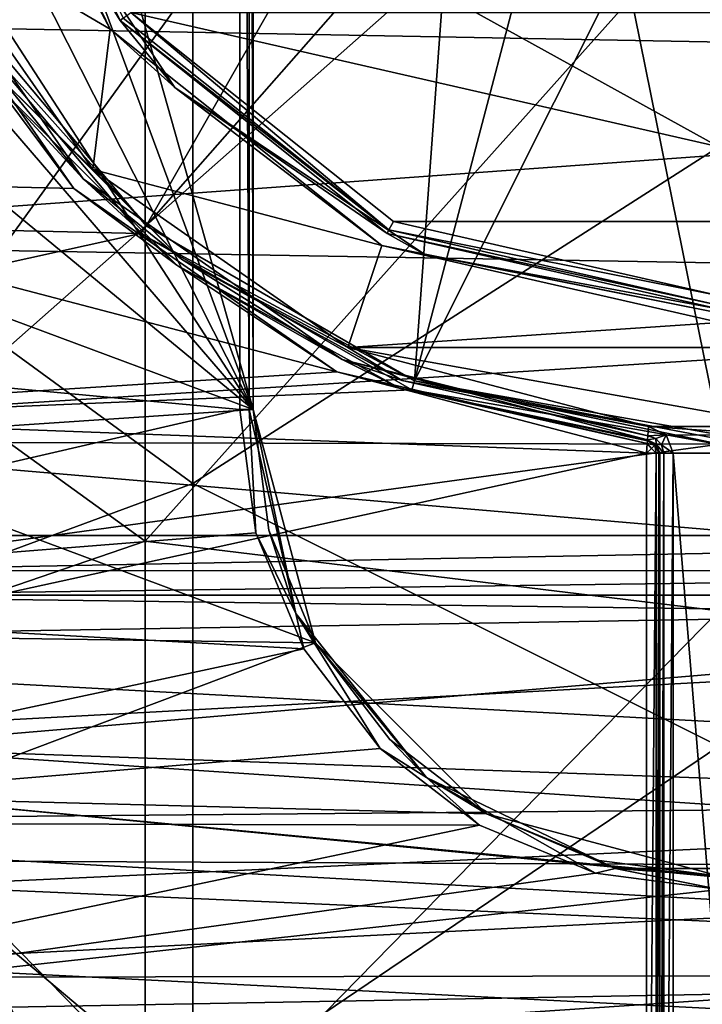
# Model space of a CAD drawing. Extents: x -252 to 252, y -10 to 1339.
# Tile 544 of 656: x -115.25 to -110.13, y 1246.54 to 1253.92. Entities that reach past the tile are written whole.
import ezdxf

# ---------------------------------------------------------------- set-up
doc = ezdxf.new("R2010")
doc.units = 0
doc.header["$LTSCALE"] = 52.148148
for name, color, linetype in [('172', 7, 'CONTINUOUS'), ('175', 7, 'CONTINUOUS'), ('1904', 7, 'CONTINUOUS'), ('1918', 7, 'CONTINUOUS'), ('1919', 7, 'CONTINUOUS'), ('2779', 7, 'CONTINUOUS'), ('2780', 7, 'CONTINUOUS'), ('2783', 7, 'CONTINUOUS'), ('2787', 7, 'CONTINUOUS'), ('3860', 7, 'CONTINUOUS'), ('3866', 7, 'CONTINUOUS'), ('3873', 7, 'CONTINUOUS'), ('3899', 7, 'CONTINUOUS'), ('570', 7, 'CONTINUOUS'), ('574', 7, 'CONTINUOUS'), ('589', 7, 'CONTINUOUS'), ('596', 7, 'CONTINUOUS'), ('598', 7, 'CONTINUOUS'), ('599', 7, 'CONTINUOUS'), ('602', 7, 'CONTINUOUS'), ('616', 7, 'CONTINUOUS'), ('641', 7, 'CONTINUOUS'), ('649', 7, 'CONTINUOUS'), ('672', 7, 'CONTINUOUS'), ('673', 7, 'CONTINUOUS'), ('674', 7, 'CONTINUOUS'), ('675', 7, 'CONTINUOUS'), ('676', 7, 'CONTINUOUS'), ('677', 7, 'CONTINUOUS'), ('752', 7, 'CONTINUOUS'), ('754', 7, 'CONTINUOUS')]:
    doc.layers.add(name, color=color, linetype=linetype)

msp = doc.modelspace()

# ---------------------------------------------------------------- linework, layer by layer
at = {"layer": '172', "color": 7, "linetype": 'CONTINUOUS'}
for points in [[(-118.4789, 1253.0261, 16.3142), (-114.3079, 1254.9971, 17.5637), (-118.4789, 1257.5057, 16.5182), (-118.4789, 1253.0261, 16.3142)], [(-114.3079, 1250.0124, 17.0653), (-114.3079, 1254.9971, 17.5637), (-118.4789, 1253.0261, 16.3142), (-114.3079, 1250.0124, 17.0653)], [(-114.3079, 1250.0124, 17.0653), (-110.0084, 1254.8203, 17.9291), (-114.3079, 1254.9971, 17.5637), (-114.3079, 1250.0124, 17.0653)], [(-110.0084, 1249.491, 17.3627), (-110.0084, 1254.8203, 17.9291), (-114.3079, 1250.0124, 17.0653), (-110.0084, 1249.491, 17.3627)], [(-118.4789, 1248.5838, 15.7029), (-114.3079, 1250.0124, 17.0653), (-118.4789, 1253.0261, 16.3142), (-118.4789, 1248.5838, 15.7029)], [(-114.3079, 1245.1021, 16.0732), (-114.3079, 1250.0124, 17.0653), (-118.4789, 1248.5838, 15.7029), (-114.3079, 1245.1021, 16.0732)], [(-114.3079, 1245.1021, 16.0732), (-110.0084, 1249.491, 17.3627), (-114.3079, 1250.0124, 17.0653), (-114.3079, 1245.1021, 16.0732)], [(-110.0084, 1244.2514, 16.2363), (-110.0084, 1249.491, 17.3627), (-114.3079, 1245.1021, 16.0732), (-110.0084, 1244.2514, 16.2363)], [(-118.4782, 1244.1519, 14.6717), (-114.3079, 1245.1021, 16.0732), (-118.4789, 1248.5838, 15.7029), (-118.4782, 1244.1519, 14.6717)]]:
    msp.add_3dface(points, dxfattribs=at)
at = {"layer": '175', "color": 7, "linetype": 'CONTINUOUS'}
for points in [[(-117.7886, 1257.4916, 15.7011), (-113.9518, 1255.1493, 16.6164), (-117.7886, 1253.2435, 15.5133), (-117.7886, 1257.4916, 15.7011)], [(-110.0075, 1257.5, 17), (-110.0075, 1252.9684, 16.7927), (-113.9518, 1255.1493, 16.6164), (-110.0075, 1257.5, 17)], [(-113.9518, 1255.1493, 16.6164), (-113.9518, 1250.4451, 16.1652), (-117.7886, 1253.2435, 15.5133), (-113.9518, 1255.1493, 16.6164)], [(-113.9518, 1255.1493, 16.6164), (-110.0075, 1252.9684, 16.7927), (-113.9518, 1250.4451, 16.1652), (-113.9518, 1255.1493, 16.6164)], [(-117.7886, 1253.2435, 15.5133), (-113.9518, 1250.4451, 16.1652), (-117.7886, 1249.0284, 14.953), (-117.7886, 1253.2435, 15.5133)], [(-110.0075, 1252.9684, 16.7927), (-110.0075, 1248.4747, 16.1727), (-113.9518, 1250.4451, 16.1652), (-110.0075, 1252.9684, 16.7927)], [(-113.9518, 1250.4451, 16.1652), (-113.9518, 1245.8058, 15.2658), (-117.7886, 1249.0284, 14.953), (-113.9518, 1250.4451, 16.1652)], [(-113.9518, 1250.4451, 16.1652), (-110.0075, 1248.4747, 16.1727), (-113.9518, 1245.8058, 15.2658), (-113.9518, 1250.4451, 16.1652)], [(-117.7886, 1249.0284, 14.953), (-113.9518, 1245.8058, 15.2658), (-117.7898, 1244.8656, 14.0205), (-117.7886, 1249.0284, 14.953)], [(-110.0075, 1248.4747, 16.1727), (-110.008, 1244.0571, 15.1452), (-113.9518, 1245.8058, 15.2658), (-110.0075, 1248.4747, 16.1727)]]:
    msp.add_3dface(points, dxfattribs=at)
at = {"layer": '1904', "color": 7, "linetype": 'CONTINUOUS'}
for points in [[(-120.6202, 1254.0914, -64.5), (-120.2575, 1251.6195, -64.5), (-113.6, 1264, -64.5), (-120.6202, 1254.0914, -64.5)], [(-113.6, 1264, -64.5), (-120.2575, 1251.6195, -64.5), (-113.6, 1251, -64.5), (-113.6, 1264, -64.5)], [(-120.2575, 1251.6195, -64.5), (-119.7654, 1249.5753, -64.5), (-113.6, 1251, -64.5), (-120.2575, 1251.6195, -64.5)], [(-113.6, 1251, -64.5), (-119.7654, 1249.5753, -64.5), (-113.4788, 1250.0745, -64.5), (-113.6, 1251, -64.5)], [(-113.4788, 1250.0745, -64.5), (-119.7654, 1249.5753, -64.5), (-113.1198, 1249.2039, -64.5), (-113.4788, 1250.0745, -64.5)], [(-119.7654, 1249.5753, -64.5), (-119.212, 1247.9029, -64.5), (-113.1198, 1249.2039, -64.5), (-119.7654, 1249.5753, -64.5)], [(-113.1198, 1249.2039, -64.5), (-119.212, 1247.9029, -64.5), (-112.5477, 1248.4569, -64.5), (-113.1198, 1249.2039, -64.5)], [(-112.5477, 1248.4569, -64.5), (-119.212, 1247.9029, -64.5), (-111.8013, 1247.8833, -64.5), (-112.5477, 1248.4569, -64.5)], [(-119.212, 1247.9029, -64.5), (-118.6059, 1246.4587, -64.5), (-111.8013, 1247.8833, -64.5), (-119.212, 1247.9029, -64.5)], [(-111.8013, 1247.8833, -64.5), (-118.6059, 1246.4587, -64.5), (-110.9322, 1247.5229, -64.5), (-111.8013, 1247.8833, -64.5)], [(-110.9322, 1247.5229, -64.5), (-118.6059, 1246.4587, -64.5), (-110.0001, 1247.4, -64.5), (-110.9322, 1247.5229, -64.5)], [(-118.6059, 1246.4587, -64.5), (-101.2499, 1246.7752, -64.5), (-110.0001, 1247.4, -64.5), (-118.6059, 1246.4587, -64.5)], [(-101.9178, 1245.4226, -64.5), (-101.2499, 1246.7752, -64.5), (-118.6059, 1246.4587, -64.5), (-101.9178, 1245.4226, -64.5)]]:
    msp.add_3dface(points, dxfattribs=at)
at = {"layer": '1918', "color": 7, "linetype": 'CONTINUOUS'}
for points in [[(-113.5, 1251, -64.6), (-113.3807, 1250.0941, -64.6), (-113.5, 1251, -68.3), (-113.5, 1251, -64.6)], [(-113.5, 1251, -68.3), (-113.0311, 1249.25, -64.6), (-113.0312, 1249.2505, -68.3), (-113.5, 1251, -68.3)], [(-113.3807, 1250.0941, -64.6), (-113.0311, 1249.25, -64.6), (-113.5, 1251, -68.3), (-113.3807, 1250.0941, -64.6)], [(-113.0311, 1249.25, -64.6), (-112.4749, 1248.5251, -64.6), (-113.0312, 1249.2505, -68.3), (-113.0311, 1249.25, -64.6)], [(-113.0312, 1249.2505, -68.3), (-111.75, 1247.9689, -64.6), (-111.7495, 1247.9688, -68.3), (-113.0312, 1249.2505, -68.3)], [(-112.4749, 1248.5251, -64.6), (-111.75, 1247.9689, -64.6), (-113.0312, 1249.2505, -68.3), (-112.4749, 1248.5251, -64.6)], [(-111.75, 1247.9689, -64.6), (-110.9059, 1247.6193, -64.6), (-111.7495, 1247.9688, -68.3), (-111.75, 1247.9689, -64.6)], [(-110.9059, 1247.6193, -64.6), (-110, 1247.5, -64.6), (-111.7495, 1247.9688, -68.3), (-110.9059, 1247.6193, -64.6)], [(-111.7495, 1247.9688, -68.3), (-110, 1247.5, -64.6), (-110, 1247.5, -68.3), (-111.7495, 1247.9688, -68.3)]]:
    msp.add_3dface(points, dxfattribs=at)
at = {"layer": '1919', "color": 7, "linetype": 'CONTINUOUS'}
for points in [[(-113.5, 1264, -68.3), (-113.5, 1251, -64.6), (-113.5, 1251, -68.3), (-113.5, 1264, -68.3)], [(-113.5, 1264, -68.3), (-113.5, 1264, -64.6), (-113.5, 1251, -64.6), (-113.5, 1264, -68.3)]]:
    msp.add_3dface(points, dxfattribs=at)
at = {"layer": '2779', "color": 7, "linetype": 'CONTINUOUS'}
for points in [[(-113.6, 1264, -64.5), (-113.5293, 1251, -64.5293), (-113.5293, 1264, -64.5293), (-113.6, 1264, -64.5)], [(-113.6, 1264, -64.5), (-113.6, 1251, -64.5), (-113.5293, 1251, -64.5293), (-113.6, 1264, -64.5)], [(-113.5293, 1251, -64.5293), (-113.5, 1251, -64.6), (-113.5293, 1264, -64.5293), (-113.5293, 1251, -64.5293)], [(-113.5, 1251, -64.6), (-113.5, 1264, -64.6), (-113.5293, 1264, -64.5293), (-113.5, 1251, -64.6)]]:
    msp.add_3dface(points, dxfattribs=at)
at = {"layer": '2780', "color": 7, "linetype": 'CONTINUOUS'}
for points in [[(-113.6, 1251, -64.5), (-113.4788, 1250.0745, -64.5), (-113.5293, 1251, -64.5293), (-113.6, 1251, -64.5)], [(-113.5, 1251, -64.6), (-113.5293, 1251, -64.5293), (-113.1798, 1249.4687, -64.5293), (-113.5, 1251, -64.6)], [(-113.5293, 1251, -64.5293), (-113.4788, 1250.0745, -64.5), (-113.1798, 1249.4687, -64.5293), (-113.5293, 1251, -64.5293)], [(-113.3807, 1250.0941, -64.6), (-113.5, 1251, -64.6), (-113.1798, 1249.4687, -64.5293), (-113.3807, 1250.0941, -64.6)], [(-113.4788, 1250.0745, -64.5), (-113.1198, 1249.2039, -64.5), (-113.1798, 1249.4687, -64.5293), (-113.4788, 1250.0745, -64.5)], [(-113.0311, 1249.25, -64.6), (-113.3807, 1250.0941, -64.6), (-113.1798, 1249.4687, -64.5293), (-113.0311, 1249.25, -64.6)], [(-113.0311, 1249.25, -64.6), (-113.1798, 1249.4687, -64.5293), (-112.2005, 1248.2407, -64.5293), (-113.0311, 1249.25, -64.6)], [(-113.1798, 1249.4687, -64.5293), (-112.5477, 1248.4569, -64.5), (-112.2005, 1248.2407, -64.5293), (-113.1798, 1249.4687, -64.5293)], [(-113.1198, 1249.2039, -64.5), (-112.5477, 1248.4569, -64.5), (-113.1798, 1249.4687, -64.5293), (-113.1198, 1249.2039, -64.5)], [(-112.4749, 1248.5251, -64.6), (-113.0311, 1249.25, -64.6), (-112.2005, 1248.2407, -64.5293), (-112.4749, 1248.5251, -64.6)], [(-111.75, 1247.9689, -64.6), (-112.4749, 1248.5251, -64.6), (-112.2005, 1248.2407, -64.5293), (-111.75, 1247.9689, -64.6)], [(-112.5477, 1248.4569, -64.5), (-111.8013, 1247.8833, -64.5), (-112.2005, 1248.2407, -64.5293), (-112.5477, 1248.4569, -64.5)], [(-111.75, 1247.9689, -64.6), (-112.2005, 1248.2407, -64.5293), (-110.7853, 1247.5592, -64.5293), (-111.75, 1247.9689, -64.6)], [(-112.2005, 1248.2407, -64.5293), (-110.9322, 1247.5229, -64.5), (-110.7853, 1247.5592, -64.5293), (-112.2005, 1248.2407, -64.5293)], [(-111.8013, 1247.8833, -64.5), (-110.9322, 1247.5229, -64.5), (-112.2005, 1248.2407, -64.5293), (-111.8013, 1247.8833, -64.5)], [(-110.9059, 1247.6193, -64.6), (-111.75, 1247.9689, -64.6), (-110.7853, 1247.5592, -64.5293), (-110.9059, 1247.6193, -64.6)], [(-110, 1247.5, -64.6), (-110.9059, 1247.6193, -64.6), (-110.7853, 1247.5592, -64.5293), (-110, 1247.5, -64.6)], [(-110.9322, 1247.5229, -64.5), (-110.0001, 1247.4, -64.5), (-110.7853, 1247.5592, -64.5293), (-110.9322, 1247.5229, -64.5)], [(-110, 1247.5, -64.6), (-110.7853, 1247.5592, -64.5293), (-109.2147, 1247.5592, -64.5293), (-110, 1247.5, -64.6)], [(-110.7853, 1247.5592, -64.5293), (-110.0001, 1247.4, -64.5), (-109.2147, 1247.5592, -64.5293), (-110.7853, 1247.5592, -64.5293)]]:
    msp.add_3dface(points, dxfattribs=at)
at = {"layer": '2783', "color": 7, "linetype": 'CONTINUOUS'}
for points in [[(-113.5, 1264, -68.3), (-113.5, 1251, -68.3), (-117.1579, 1263.9601, -68.3), (-113.5, 1264, -68.3)], [(-117.1579, 1263.9601, -68.3), (-113.5, 1251, -68.3), (-117.5813, 1262.008, -68.3), (-117.1579, 1263.9601, -68.3)], [(-117.5813, 1262.008, -68.3), (-113.5, 1251, -68.3), (-117.8781, 1259.6412, -68.3), (-117.5813, 1262.008, -68.3)], [(-117.8781, 1259.6412, -68.3), (-113.5, 1251, -68.3), (-117.9599, 1257.8862, -68.3), (-117.8781, 1259.6412, -68.3)], [(-117.9599, 1257.8862, -68.3), (-113.5, 1251, -68.3), (-117.9291, 1256.1432, -68.3), (-117.9599, 1257.8862, -68.3)], [(-117.9291, 1256.1432, -68.3), (-113.5, 1251, -68.3), (-117.8011, 1254.5435, -68.3), (-117.9291, 1256.1432, -68.3)], [(-117.8011, 1254.5435, -68.3), (-113.5, 1251, -68.3), (-117.4875, 1252.4839, -68.3), (-117.8011, 1254.5435, -68.3)], [(-117.4875, 1252.4839, -68.3), (-113.5, 1251, -68.3), (-117.0824, 1250.7597, -68.3), (-117.4875, 1252.4839, -68.3)], [(-113.5, 1251, -68.3), (-113.0312, 1249.2505, -68.3), (-117.0824, 1250.7597, -68.3), (-113.5, 1251, -68.3)], [(-117.0824, 1250.7597, -68.3), (-113.0312, 1249.2505, -68.3), (-116.6228, 1249.3035, -68.3), (-117.0824, 1250.7597, -68.3)], [(-116.6228, 1249.3035, -68.3), (-113.0312, 1249.2505, -68.3), (-116.1371, 1248.0825, -68.3), (-116.6228, 1249.3035, -68.3)], [(-113.0312, 1249.2505, -68.3), (-111.7495, 1247.9688, -68.3), (-116.1371, 1248.0825, -68.3), (-113.0312, 1249.2505, -68.3)], [(-111.7495, 1247.9688, -68.3), (-110, 1247.5, -68.3), (-116.1371, 1248.0825, -68.3), (-111.7495, 1247.9688, -68.3)], [(-116.1371, 1248.0825, -68.3), (-110, 1247.5, -68.3), (-104.4132, 1246.9529, -68.3), (-116.1371, 1248.0825, -68.3)], [(-115.1685, 1246.2281, -68.3), (-116.1371, 1248.0825, -68.3), (-104.4132, 1246.9529, -68.3), (-115.1685, 1246.2281, -68.3)], [(-104.9376, 1246.0595, -68.3), (-115.1685, 1246.2281, -68.3), (-104.4132, 1246.9529, -68.3), (-104.9376, 1246.0595, -68.3)]]:
    msp.add_3dface(points, dxfattribs=at)
at = {"layer": '2787', "color": 7, "linetype": 'CONTINUOUS'}
msp.add_3dface([(-116.1371, 1248.0825, -68.3), (-115.1685, 1246.2281, -68.3), (-118.0269, 1246.3459, -68.4), (-116.1371, 1248.0825, -68.3)], dxfattribs=at)
at = {"layer": '3860', "color": 7, "linetype": 'CONTINUOUS'}
for points in [[(-115.8547, 1254.1179, 13.5), (-121.778, 1252.489, 13.5), (-114.3442, 1252.3189, 13.5), (-115.8547, 1254.1179, 13.5)], [(-121.778, 1252.489, 13.5), (-121.3828, 1250.7631, 13.5), (-114.3442, 1252.3189, 13.5), (-121.778, 1252.489, 13.5)], [(-114.3442, 1252.3189, 13.5), (-121.3828, 1250.7631, 13.5), (-112.3098, 1251.1454, 13.5), (-114.3442, 1252.3189, 13.5)], [(-121.3828, 1250.7631, 13.5), (-110, 1250.7386, 13.5), (-112.3098, 1251.1454, 13.5), (-121.3828, 1250.7631, 13.5)], [(-121.3828, 1250.7631, 13.5), (-120.922, 1249.2442, 13.5), (-110, 1250.7386, 13.5), (-121.3828, 1250.7631, 13.5)], [(-120.922, 1249.2442, 13.5), (-98.9558, 1249.6128, 13.5), (-110, 1250.7386, 13.5), (-120.922, 1249.2442, 13.5)], [(-98.9558, 1249.6128, 13.5), (-120.922, 1249.2442, 13.5), (-99.5072, 1248.0908, 13.5), (-98.9558, 1249.6128, 13.5)], [(-120.922, 1249.2442, 13.5), (-120.4162, 1247.9039, 13.5), (-99.5072, 1248.0908, 13.5), (-120.922, 1249.2442, 13.5)], [(-99.5072, 1248.0908, 13.5), (-120.4162, 1247.9039, 13.5), (-100.095, 1246.7707, 13.5), (-99.5072, 1248.0908, 13.5)], [(-120.4162, 1247.9039, 13.5), (-119.8886, 1246.7371, 13.5), (-100.095, 1246.7707, 13.5), (-120.4162, 1247.9039, 13.5)], [(-119.8886, 1246.7371, 13.5), (-118.8269, 1244.8539, 13.5), (-100.095, 1246.7707, 13.5), (-119.8886, 1246.7371, 13.5)], [(-100.095, 1246.7707, 13.5), (-118.8269, 1244.8539, 13.5), (-101.2829, 1244.6858, 13.5), (-100.095, 1246.7707, 13.5)]]:
    msp.add_3dface(points, dxfattribs=at)
at = {"layer": '3866', "color": 7, "linetype": 'CONTINUOUS'}
for points in [[(-100.6946, 1253.5797, 8), (-119.3635, 1253.9269, 8), (-110, 1254.2, 8), (-100.6946, 1253.5797, 8)], [(-119.0258, 1252.2524, 8), (-119.3635, 1253.9269, 8), (-100.6946, 1253.5797, 8), (-119.0258, 1252.2524, 8)], [(-101.0526, 1251.9426, 8), (-119.0258, 1252.2524, 8), (-100.6946, 1253.5797, 8), (-101.0526, 1251.9426, 8)], [(-118.623, 1250.8321, 8), (-119.0258, 1252.2524, 8), (-101.0526, 1251.9426, 8), (-118.623, 1250.8321, 8)], [(-101.9096, 1249.3977, 8), (-118.623, 1250.8321, 8), (-101.0526, 1251.9426, 8), (-101.9096, 1249.3977, 8)], [(-118.1789, 1249.6121, 8), (-118.623, 1250.8321, 8), (-101.9096, 1249.3977, 8), (-118.1789, 1249.6121, 8)], [(-117.7033, 1248.5444, 8), (-118.1789, 1249.6121, 8), (-101.9096, 1249.3977, 8), (-117.7033, 1248.5444, 8)], [(-102.8239, 1247.5552, 8), (-117.7033, 1248.5444, 8), (-101.9096, 1249.3977, 8), (-102.8239, 1247.5552, 8)], [(-117.2144, 1247.6215, 8), (-117.7033, 1248.5444, 8), (-102.8239, 1247.5552, 8), (-117.2144, 1247.6215, 8)], [(-116.736, 1246.8469, 8), (-117.2144, 1247.6215, 8), (-102.8239, 1247.5552, 8), (-116.736, 1246.8469, 8)], [(-103.7299, 1246.1889, 8), (-116.736, 1246.8469, 8), (-102.8239, 1247.5552, 8), (-103.7299, 1246.1889, 8)], [(-116.2851, 1246.2089, 8), (-116.736, 1246.8469, 8), (-103.7299, 1246.1889, 8), (-116.2851, 1246.2089, 8)]]:
    msp.add_3dface(points, dxfattribs=at)
at = {"layer": '3873', "color": 7, "linetype": 'CONTINUOUS'}
for points in [[(-115.7943, 1254.1546, 13.4707), (-114.3007, 1252.3746, 13.4707), (-112.5248, 1255.4866, 10.0093), (-115.7943, 1254.1546, 13.4707)], [(-112.5248, 1255.4866, 10.0093), (-114.3007, 1252.3746, 13.4707), (-112.0134, 1254.9752, 10.0093), (-112.5248, 1255.4866, 10.0093)], [(-114.3007, 1252.3746, 13.4707), (-112.2884, 1251.2128, 13.4707), (-112.0134, 1254.9752, 10.0093), (-114.3007, 1252.3746, 13.4707)], [(-112.0134, 1254.9752, 10.0093), (-112.2884, 1251.2128, 13.4707), (-111.4011, 1254.5905, 10.0093), (-112.0134, 1254.9752, 10.0093)], [(-111.4011, 1254.5905, 10.0093), (-112.2884, 1251.2128, 13.4707), (-110.7186, 1254.3517, 10.0093), (-111.4011, 1254.5905, 10.0093)], [(-112.2884, 1251.2128, 13.4707), (-110, 1250.8093, 13.4707), (-110.7186, 1254.3517, 10.0093), (-112.2884, 1251.2128, 13.4707)], [(-110, 1250.8093, 13.4707), (-110, 1254.2707, 10.0093), (-110.7186, 1254.3517, 10.0093), (-110, 1250.8093, 13.4707)]]:
    msp.add_3dface(points, dxfattribs=at)
at = {"layer": '3899', "color": 7, "linetype": 'CONTINUOUS'}
for points in [[(-115.8547, 1254.1179, 13.5), (-114.3007, 1252.3746, 13.4707), (-115.7943, 1254.1546, 13.4707), (-115.8547, 1254.1179, 13.5)], [(-115.8547, 1254.1179, 13.5), (-114.3442, 1252.3189, 13.5), (-114.3007, 1252.3746, 13.4707), (-115.8547, 1254.1179, 13.5)], [(-114.3442, 1252.3189, 13.5), (-112.2884, 1251.2128, 13.4707), (-114.3007, 1252.3746, 13.4707), (-114.3442, 1252.3189, 13.5)], [(-114.3442, 1252.3189, 13.5), (-112.3098, 1251.1454, 13.5), (-112.2884, 1251.2128, 13.4707), (-114.3442, 1252.3189, 13.5)], [(-112.3098, 1251.1454, 13.5), (-110, 1250.7386, 13.5), (-112.2884, 1251.2128, 13.4707), (-112.3098, 1251.1454, 13.5)], [(-110, 1250.8093, 13.4707), (-112.2884, 1251.2128, 13.4707), (-110, 1250.7768, 13.4924), (-110, 1250.8093, 13.4707)], [(-112.2884, 1251.2128, 13.4707), (-110, 1250.7386, 13.5), (-110, 1250.7768, 13.4924), (-112.2884, 1251.2128, 13.4707)]]:
    msp.add_3dface(points, dxfattribs=at)
at = {"layer": '570', "color": 7, "linetype": 'CONTINUOUS'}
for points in [[(-116.9326, 1264.9451, 0.5), (-116.9326, 1250.0549, 0.5), (-112.6837, 1255.9487, 0.5), (-116.9326, 1264.9451, 0.5)], [(-112.6837, 1255.9487, 0.5), (-116.9326, 1250.0549, 0.5), (-111.5461, 1254.8132, 0.5), (-112.6837, 1255.9487, 0.5)], [(-116.9326, 1250.0549, 0.5), (-103.0674, 1250.0549, 0.5), (-111.5461, 1254.8132, 0.5), (-116.9326, 1250.0549, 0.5)], [(-111.5461, 1254.8132, 0.5), (-103.0674, 1250.0549, 0.5), (-110, 1254.4, 0.5), (-111.5461, 1254.8132, 0.5)]]:
    msp.add_3dface(points, dxfattribs=at)
at = {"layer": '574', "color": 7, "linetype": 'CONTINUOUS'}
for points in [[(-114.8432, 1252.6558, -11), (-118.4418, 1252.7393, -11), (-116.2182, 1254.6266, -11), (-114.8432, 1252.6558, -11)], [(-112.4459, 1252.407, -11), (-114.4152, 1253.9749, -11), (-107.554, 1252.407, -11), (-112.4459, 1252.407, -11)], [(-107.554, 1252.407, -11), (-114.4152, 1253.9749, -11), (-105.5848, 1253.9749, -11), (-107.554, 1252.407, -11)], [(-112.872, 1251.2812, -11), (-118.4418, 1252.7393, -11), (-114.8432, 1252.6558, -11), (-112.872, 1251.2812, -11)], [(-118.0205, 1250.9545, -11), (-118.4418, 1252.7393, -11), (-112.872, 1251.2812, -11), (-118.0205, 1250.9545, -11)], [(-110, 1251.85, -11), (-112.4459, 1252.407, -11), (-107.554, 1252.407, -11), (-110, 1251.85, -11)], [(-110.55, 1250.6721, -11), (-118.0205, 1250.9545, -11), (-112.872, 1251.2812, -11), (-110.55, 1250.6721, -11)], [(-117.4329, 1249.1677, -11), (-118.0205, 1250.9545, -11), (-110.55, 1250.6721, -11), (-117.4329, 1249.1677, -11)], [(-110.55, 1242.1313, -11), (-117.4329, 1249.1677, -11), (-110.55, 1250.6721, -11), (-110.55, 1242.1313, -11)], [(-116.6537, 1247.4164, -11), (-117.4329, 1249.1677, -11), (-110.55, 1242.1313, -11), (-116.6537, 1247.4164, -11)], [(-115.7023, 1245.8117, -11), (-116.6537, 1247.4164, -11), (-110.55, 1242.1313, -11), (-115.7023, 1245.8117, -11)]]:
    msp.add_3dface(points, dxfattribs=at)
at = {"layer": '589', "color": 7, "linetype": 'CONTINUOUS'}
for points in [[(-116.9326, 1249.6075, 0.2232), (-116.5351, 1248.4648, -1.8406), (-103.0674, 1249.6075, 0.2232), (-116.9326, 1249.6075, 0.2232)], [(-103.0674, 1249.6075, 0.2232), (-116.5351, 1248.4648, -1.8406), (-103.6487, 1248.0054, -2.5666), (-103.0674, 1249.6075, 0.2232)], [(-116.5351, 1248.4648, -1.8406), (-116.0979, 1247.4273, -3.4143), (-103.6487, 1248.0054, -2.5666), (-116.5351, 1248.4648, -1.8406)], [(-103.6487, 1248.0054, -2.5666), (-116.0979, 1247.4273, -3.4143), (-104.1563, 1246.9017, -4.1302), (-103.6487, 1248.0054, -2.5666)], [(-116.0979, 1247.4273, -3.4143), (-115.1213, 1245.6425, -5.6696), (-104.1563, 1246.9017, -4.1302), (-116.0979, 1247.4273, -3.4143)], [(-104.1563, 1246.9017, -4.1302), (-115.1213, 1245.6425, -5.6696), (-104.8786, 1245.6425, -5.6696), (-104.1563, 1246.9017, -4.1302)]]:
    msp.add_3dface(points, dxfattribs=at)
at = {"layer": '596', "color": 7, "linetype": 'CONTINUOUS'}
for points in [[(-114.5718, 1253.8506, -15), (-116.0367, 1254.7106, -15), (-115.7032, 1256.1979, -15), (-114.5718, 1253.8506, -15)], [(-114.7018, 1252.7973, -15), (-116.0367, 1254.7106, -15), (-114.5718, 1253.8506, -15), (-114.7018, 1252.7973, -15)], [(-112.5333, 1252.2271, -15), (-114.7018, 1252.7973, -15), (-114.5718, 1253.8506, -15), (-112.5333, 1252.2271, -15)], [(-112.7882, 1251.4627, -15), (-114.7018, 1252.7973, -15), (-112.5333, 1252.2271, -15), (-112.7882, 1251.4627, -15)], [(-110, 1251.65, -15), (-112.7882, 1251.4627, -15), (-112.5333, 1252.2271, -15), (-110, 1251.65, -15)], [(-107.2118, 1251.4628, -15), (-112.7882, 1251.4627, -15), (-110, 1251.65, -15), (-107.2118, 1251.4628, -15)], [(-109.4661, 1250.8715, -15), (-112.7882, 1251.4627, -15), (-107.2118, 1251.4628, -15), (-109.4661, 1250.8715, -15)], [(-110.5339, 1250.8715, -15), (-112.7882, 1251.4627, -15), (-109.4661, 1250.8715, -15), (-110.5339, 1250.8715, -15)], [(-109.5971, 1250.8076, -15), (-110.5339, 1250.8715, -15), (-109.4661, 1250.8715, -15), (-109.5971, 1250.8076, -15)], [(-110.4032, 1250.808, -15), (-110.5339, 1250.8715, -15), (-109.5971, 1250.8076, -15), (-110.4032, 1250.808, -15)], [(-109.65, 1250.6721, -15), (-110.4032, 1250.808, -15), (-109.5971, 1250.8076, -15), (-109.65, 1250.6721, -15)], [(-110.35, 1250.6721, -15), (-110.4032, 1250.808, -15), (-109.65, 1250.6721, -15), (-110.35, 1250.6721, -15)], [(-110.35, 1242.1126, -15), (-110.35, 1250.6721, -15), (-109.65, 1242.1126, -15), (-110.35, 1242.1126, -15)], [(-109.65, 1242.1126, -15), (-110.35, 1250.6721, -15), (-109.65, 1250.6721, -15), (-109.65, 1242.1126, -15)]]:
    msp.add_3dface(points, dxfattribs=at)
at = {"layer": '598', "color": 7, "linetype": 'CONTINUOUS'}
for points in [[(-114.4955, 1253.9149, -11.1), (-115.6058, 1256.2205, -14.9), (-115.6058, 1256.2205, -11.1), (-114.4955, 1253.9149, -11.1)], [(-114.4955, 1253.9149, -14.9), (-115.6058, 1256.2205, -14.9), (-114.4955, 1253.9149, -11.1), (-114.4955, 1253.9149, -14.9)], [(-112.4948, 1252.3194, -14.9), (-114.4955, 1253.9149, -14.9), (-112.4948, 1252.3194, -11.1), (-112.4948, 1252.3194, -14.9)], [(-112.4948, 1252.3194, -11.1), (-114.4955, 1253.9149, -14.9), (-114.4955, 1253.9149, -11.1), (-112.4948, 1252.3194, -11.1)], [(-110, 1251.75, -11.1), (-110, 1251.75, -14.9), (-112.4948, 1252.3194, -14.9), (-110, 1251.75, -11.1)], [(-110, 1251.75, -11.1), (-112.4948, 1252.3194, -14.9), (-112.4948, 1252.3194, -11.1), (-110, 1251.75, -11.1)]]:
    msp.add_3dface(points, dxfattribs=at)
at = {"layer": '599', "color": 7, "linetype": 'CONTINUOUS'}
for points in [[(-116.1274, 1254.6684, -11.1), (-114.773, 1252.727, -14.9), (-114.773, 1252.727, -11.1), (-116.1274, 1254.6684, -11.1)], [(-116.1274, 1254.6684, -14.9), (-114.773, 1252.727, -14.9), (-116.1274, 1254.6684, -11.1), (-116.1274, 1254.6684, -14.9)], [(-114.773, 1252.727, -11.1), (-112.8316, 1251.3726, -14.9), (-112.8316, 1251.3726, -11.1), (-114.773, 1252.727, -11.1)], [(-114.773, 1252.727, -14.9), (-112.8316, 1251.3726, -14.9), (-114.773, 1252.727, -11.1), (-114.773, 1252.727, -14.9)], [(-110.542, 1250.7718, -14.9), (-110.542, 1250.7718, -11.1), (-112.8316, 1251.3726, -11.1), (-110.542, 1250.7718, -14.9)], [(-112.8316, 1251.3726, -14.9), (-110.542, 1250.7718, -14.9), (-112.8316, 1251.3726, -11.1), (-112.8316, 1251.3726, -14.9)]]:
    msp.add_3dface(points, dxfattribs=at)
at = {"layer": '602', "color": 7, "linetype": 'CONTINUOUS'}
for points in [[(-103.0674, 1250.0549, 0.5), (-116.9326, 1249.7885, 0.4231), (-103.0674, 1249.7919, 0.4252), (-103.0674, 1250.0549, 0.5)], [(-103.0674, 1250.0549, 0.5), (-116.9326, 1250.0549, 0.5), (-116.9326, 1249.7885, 0.4231), (-103.0674, 1250.0549, 0.5)], [(-116.9326, 1249.7885, 0.4231), (-116.9326, 1249.6075, 0.2232), (-103.0674, 1249.7919, 0.4252), (-116.9326, 1249.7885, 0.4231)], [(-116.9326, 1249.6075, 0.2232), (-103.0674, 1249.6075, 0.2232), (-103.0674, 1249.7919, 0.4252), (-116.9326, 1249.6075, 0.2232)]]:
    msp.add_3dface(points, dxfattribs=at)
at = {"layer": '616', "color": 7, "linetype": 'CONTINUOUS'}
msp.add_3dface([(-115.1213, 1245.6425, -5.6696), (-116.0979, 1247.4273, -3.4143), (-115.373, 1245.6334, -5.8028), (-115.1213, 1245.6425, -5.6696)], dxfattribs=at)
at = {"layer": '641', "color": 7, "linetype": 'CONTINUOUS'}
for points in [[(-110.45, 1250.6721, -14.9), (-110.45, 1242.1313, -14.9), (-110.45, 1250.6721, -11.1), (-110.45, 1250.6721, -14.9)], [(-110.45, 1242.1313, -14.9), (-110.45, 1242.1313, -11.1), (-110.45, 1250.6721, -11.1), (-110.45, 1242.1313, -14.9)]]:
    msp.add_3dface(points, dxfattribs=at)
at = {"layer": '649', "color": 7, "linetype": 'CONTINUOUS'}
for points in [[(-110.542, 1250.7718, -11.1), (-110.542, 1250.7718, -14.9), (-110.4765, 1250.7399, -14.9), (-110.542, 1250.7718, -11.1)], [(-110.542, 1250.7718, -11.1), (-110.4765, 1250.7399, -14.9), (-110.4765, 1250.7399, -11.1), (-110.542, 1250.7718, -11.1)], [(-110.4765, 1250.7399, -14.9), (-110.45, 1250.6721, -14.9), (-110.4765, 1250.7399, -11.1), (-110.4765, 1250.7399, -14.9)], [(-110.45, 1250.6721, -14.9), (-110.45, 1250.6721, -11.1), (-110.4765, 1250.7399, -11.1), (-110.45, 1250.6721, -14.9)]]:
    msp.add_3dface(points, dxfattribs=at)
at = {"layer": '672', "color": 7, "linetype": 'CONTINUOUS'}
for points in [[(-116.0367, 1254.7106, -15), (-114.7018, 1252.7973, -15), (-115.373, 1253.4628, -14.9707), (-116.0367, 1254.7106, -15)], [(-114.773, 1252.727, -14.9), (-116.1274, 1254.6684, -14.9), (-115.373, 1253.4628, -14.9707), (-114.773, 1252.727, -14.9)], [(-115.373, 1253.4628, -14.9707), (-114.7018, 1252.7973, -15), (-114.0372, 1252.127, -14.9707), (-115.373, 1253.4628, -14.9707)], [(-114.773, 1252.727, -14.9), (-115.373, 1253.4628, -14.9707), (-114.0372, 1252.127, -14.9707), (-114.773, 1252.727, -14.9)], [(-114.7018, 1252.7973, -15), (-112.7882, 1251.4627, -15), (-114.0372, 1252.127, -14.9707), (-114.7018, 1252.7973, -15)], [(-112.8316, 1251.3726, -14.9), (-114.773, 1252.727, -14.9), (-114.0372, 1252.127, -14.9707), (-112.8316, 1251.3726, -14.9)], [(-114.0372, 1252.127, -14.9707), (-112.7882, 1251.4627, -15), (-112.3825, 1251.2158, -14.9707), (-114.0372, 1252.127, -14.9707)], [(-112.8316, 1251.3726, -14.9), (-114.0372, 1252.127, -14.9707), (-112.3825, 1251.2158, -14.9707), (-112.8316, 1251.3726, -14.9)], [(-112.7882, 1251.4627, -15), (-110.5339, 1250.8715, -15), (-112.3825, 1251.2158, -14.9707), (-112.7882, 1251.4627, -15)], [(-112.8316, 1251.3726, -14.9), (-112.3825, 1251.2158, -14.9707), (-110.5396, 1250.801, -14.9707), (-112.8316, 1251.3726, -14.9)], [(-110.542, 1250.7718, -14.9), (-112.8316, 1251.3726, -14.9), (-110.5396, 1250.801, -14.9707), (-110.542, 1250.7718, -14.9)], [(-112.3825, 1251.2158, -14.9707), (-110.5339, 1250.8715, -15), (-110.5396, 1250.801, -14.9707), (-112.3825, 1251.2158, -14.9707)]]:
    msp.add_3dface(points, dxfattribs=at)
at = {"layer": '673', "color": 7, "linetype": 'CONTINUOUS'}
for points in [[(-110.5339, 1250.8715, -15), (-110.4032, 1250.808, -15), (-110.5396, 1250.801, -14.9707), (-110.5339, 1250.8715, -15)], [(-110.542, 1250.7718, -14.9), (-110.5396, 1250.801, -14.9707), (-110.4795, 1250.7805, -14.9707), (-110.542, 1250.7718, -14.9)], [(-110.4765, 1250.7399, -14.9), (-110.542, 1250.7718, -14.9), (-110.4795, 1250.7805, -14.9707), (-110.4765, 1250.7399, -14.9)], [(-110.5396, 1250.801, -14.9707), (-110.4032, 1250.808, -15), (-110.4795, 1250.7805, -14.9707), (-110.5396, 1250.801, -14.9707)], [(-110.4795, 1250.7805, -14.9707), (-110.4032, 1250.808, -15), (-110.4363, 1250.7337, -14.9707), (-110.4795, 1250.7805, -14.9707)], [(-110.4765, 1250.7399, -14.9), (-110.4795, 1250.7805, -14.9707), (-110.4363, 1250.7337, -14.9707), (-110.4765, 1250.7399, -14.9)], [(-110.4032, 1250.808, -15), (-110.35, 1250.6721, -15), (-110.4363, 1250.7337, -14.9707), (-110.4032, 1250.808, -15)], [(-110.45, 1250.6721, -14.9), (-110.4765, 1250.7399, -14.9), (-110.4207, 1250.6721, -14.9707), (-110.45, 1250.6721, -14.9)], [(-110.4765, 1250.7399, -14.9), (-110.4363, 1250.7337, -14.9707), (-110.4207, 1250.6721, -14.9707), (-110.4765, 1250.7399, -14.9)], [(-110.4363, 1250.7337, -14.9707), (-110.35, 1250.6721, -15), (-110.4207, 1250.6721, -14.9707), (-110.4363, 1250.7337, -14.9707)]]:
    msp.add_3dface(points, dxfattribs=at)
at = {"layer": '674', "color": 7, "linetype": 'CONTINUOUS'}
for points in [[(-110.45, 1242.1313, -14.9), (-110.4207, 1250.6721, -14.9707), (-110.4446, 1242.1301, -14.9324), (-110.45, 1242.1313, -14.9)], [(-110.45, 1242.1313, -14.9), (-110.45, 1250.6721, -14.9), (-110.4207, 1250.6721, -14.9707), (-110.45, 1242.1313, -14.9)], [(-110.4446, 1242.1301, -14.9324), (-110.4207, 1250.6721, -14.9707), (-110.4179, 1242.1244, -14.9734), (-110.4446, 1242.1301, -14.9324)], [(-110.4207, 1250.6721, -14.9707), (-110.35, 1250.6721, -15), (-110.4179, 1242.1244, -14.9734), (-110.4207, 1250.6721, -14.9707)], [(-110.35, 1250.6721, -15), (-110.35, 1242.1126, -15), (-110.4179, 1242.1244, -14.9734), (-110.35, 1250.6721, -15)]]:
    msp.add_3dface(points, dxfattribs=at)
at = {"layer": '675', "color": 7, "linetype": 'CONTINUOUS'}
for points in [[(-110.4794, 1242.1313, -11.0292), (-110.55, 1242.1313, -11), (-110.4786, 1250.6721, -11.03), (-110.4794, 1242.1313, -11.0292)], [(-110.55, 1242.1313, -11), (-110.55, 1250.6721, -11), (-110.4786, 1250.6721, -11.03), (-110.55, 1242.1313, -11)], [(-110.4572, 1250.6721, -11.0626), (-110.4794, 1242.1313, -11.0292), (-110.4786, 1250.6721, -11.03), (-110.4572, 1250.6721, -11.0626)], [(-110.45, 1250.6721, -11.1), (-110.4794, 1242.1313, -11.0292), (-110.4572, 1250.6721, -11.0626), (-110.45, 1250.6721, -11.1)], [(-110.45, 1250.6721, -11.1), (-110.45, 1242.1313, -11.1), (-110.4794, 1242.1313, -11.0292), (-110.45, 1250.6721, -11.1)]]:
    msp.add_3dface(points, dxfattribs=at)
at = {"layer": '676', "color": 7, "linetype": 'CONTINUOUS'}
for points in [[(-110.542, 1250.7718, -11.1), (-110.4864, 1250.7308, -11.05), (-110.5426, 1250.7646, -11.0626), (-110.542, 1250.7718, -11.1)], [(-110.542, 1250.7718, -11.1), (-110.4765, 1250.7399, -11.1), (-110.4864, 1250.7308, -11.05), (-110.542, 1250.7718, -11.1)], [(-110.5133, 1250.706, -11.0134), (-110.55, 1250.6721, -11), (-110.5443, 1250.7432, -11.0299), (-110.5133, 1250.706, -11.0134)], [(-110.4786, 1250.6721, -11.03), (-110.55, 1250.6721, -11), (-110.5133, 1250.706, -11.0134), (-110.4786, 1250.6721, -11.03)], [(-110.5426, 1250.7646, -11.0626), (-110.4864, 1250.7308, -11.05), (-110.5443, 1250.7432, -11.0299), (-110.5426, 1250.7646, -11.0626)], [(-110.4864, 1250.7308, -11.05), (-110.5133, 1250.706, -11.0134), (-110.5443, 1250.7432, -11.0299), (-110.4864, 1250.7308, -11.05)], [(-110.4864, 1250.7308, -11.05), (-110.4786, 1250.6721, -11.03), (-110.5133, 1250.706, -11.0134), (-110.4864, 1250.7308, -11.05)], [(-110.4765, 1250.7399, -11.1), (-110.4572, 1250.6721, -11.0626), (-110.4864, 1250.7308, -11.05), (-110.4765, 1250.7399, -11.1)], [(-110.4572, 1250.6721, -11.0626), (-110.4786, 1250.6721, -11.03), (-110.4864, 1250.7308, -11.05), (-110.4572, 1250.6721, -11.0626)], [(-110.4765, 1250.7399, -11.1), (-110.45, 1250.6721, -11.1), (-110.4572, 1250.6721, -11.0626), (-110.4765, 1250.7399, -11.1)]]:
    msp.add_3dface(points, dxfattribs=at)
at = {"layer": '677', "color": 7, "linetype": 'CONTINUOUS'}
for points in [[(-114.8432, 1252.6558, -11), (-116.2182, 1254.6266, -11), (-115.4198, 1253.4276, -11.0293), (-114.8432, 1252.6558, -11)], [(-116.1274, 1254.6684, -11.1), (-114.773, 1252.727, -11.1), (-115.4198, 1253.4276, -11.0293), (-116.1274, 1254.6684, -11.1)], [(-114.773, 1252.727, -11.1), (-114.0724, 1252.0802, -11.0293), (-115.4198, 1253.4276, -11.0293), (-114.773, 1252.727, -11.1)], [(-114.0724, 1252.0802, -11.0293), (-114.8432, 1252.6558, -11), (-115.4198, 1253.4276, -11.0293), (-114.0724, 1252.0802, -11.0293)], [(-114.773, 1252.727, -11.1), (-112.8316, 1251.3726, -11.1), (-114.0724, 1252.0802, -11.0293), (-114.773, 1252.727, -11.1)], [(-112.872, 1251.2812, -11), (-114.8432, 1252.6558, -11), (-114.0724, 1252.0802, -11.0293), (-112.872, 1251.2812, -11)], [(-112.8316, 1251.3726, -11.1), (-112.4033, 1251.161, -11.0293), (-114.0724, 1252.0802, -11.0293), (-112.8316, 1251.3726, -11.1)], [(-112.4033, 1251.161, -11.0293), (-112.872, 1251.2812, -11), (-114.0724, 1252.0802, -11.0293), (-112.4033, 1251.161, -11.0293)], [(-112.8316, 1251.3726, -11.1), (-110.542, 1250.7718, -11.1), (-112.4033, 1251.161, -11.0293), (-112.8316, 1251.3726, -11.1)], [(-110.5443, 1250.7432, -11.0299), (-112.872, 1251.2812, -11), (-112.4033, 1251.161, -11.0293), (-110.5443, 1250.7432, -11.0299)], [(-110.55, 1250.6721, -11), (-112.872, 1251.2812, -11), (-110.5443, 1250.7432, -11.0299), (-110.55, 1250.6721, -11)], [(-110.5426, 1250.7646, -11.0626), (-110.5443, 1250.7432, -11.0299), (-112.4033, 1251.161, -11.0293), (-110.5426, 1250.7646, -11.0626)], [(-110.542, 1250.7718, -11.1), (-110.5426, 1250.7646, -11.0626), (-112.4033, 1251.161, -11.0293), (-110.542, 1250.7718, -11.1)]]:
    msp.add_3dface(points, dxfattribs=at)
at = {"layer": '752', "color": 7, "linetype": 'CONTINUOUS'}
for points in [[(-114.5718, 1253.8506, -15), (-115.7032, 1256.1979, -15), (-115.3394, 1255.2884, -14.9707), (-114.5718, 1253.8506, -15)], [(-115.6058, 1256.2205, -14.9), (-114.4955, 1253.9149, -14.9), (-115.3394, 1255.2884, -14.9707), (-115.6058, 1256.2205, -14.9)], [(-114.0866, 1253.4134, -14.9707), (-114.5718, 1253.8506, -15), (-115.3394, 1255.2884, -14.9707), (-114.0866, 1253.4134, -14.9707)], [(-114.4955, 1253.9149, -14.9), (-114.0866, 1253.4134, -14.9707), (-115.3394, 1255.2884, -14.9707), (-114.4955, 1253.9149, -14.9)], [(-114.4955, 1253.9149, -14.9), (-112.4948, 1252.3194, -14.9), (-114.0866, 1253.4134, -14.9707), (-114.4955, 1253.9149, -14.9)], [(-112.5333, 1252.2271, -15), (-114.5718, 1253.8506, -15), (-114.0866, 1253.4134, -14.9707), (-112.5333, 1252.2271, -15)], [(-112.2116, 1252.1606, -14.9707), (-112.5333, 1252.2271, -15), (-114.0866, 1253.4134, -14.9707), (-112.2116, 1252.1606, -14.9707)], [(-112.4948, 1252.3194, -14.9), (-112.2116, 1252.1606, -14.9707), (-114.0866, 1253.4134, -14.9707), (-112.4948, 1252.3194, -14.9)], [(-112.4948, 1252.3194, -14.9), (-110, 1251.75, -14.9), (-112.2116, 1252.1606, -14.9707), (-112.4948, 1252.3194, -14.9)], [(-110, 1251.65, -15), (-112.5333, 1252.2271, -15), (-110, 1251.7207, -14.9707), (-110, 1251.65, -15)], [(-110, 1251.7207, -14.9707), (-112.5333, 1252.2271, -15), (-112.2116, 1252.1606, -14.9707), (-110, 1251.7207, -14.9707)], [(-110, 1251.75, -14.9), (-110, 1251.7207, -14.9707), (-112.2116, 1252.1606, -14.9707), (-110, 1251.75, -14.9)]]:
    msp.add_3dface(points, dxfattribs=at)
at = {"layer": '754', "color": 7, "linetype": 'CONTINUOUS'}
for points in [[(-114.4955, 1253.9149, -11.1), (-115.6058, 1256.2205, -11.1), (-114.4726, 1253.9332, -11.0293), (-114.4955, 1253.9149, -11.1)], [(-114.4726, 1253.9332, -11.0293), (-114.4152, 1253.9749, -11), (-112.4821, 1252.3458, -11.0293), (-114.4726, 1253.9332, -11.0293)], [(-114.4152, 1253.9749, -11), (-112.4459, 1252.407, -11), (-112.4821, 1252.3458, -11.0293), (-114.4152, 1253.9749, -11)], [(-114.4955, 1253.9149, -11.1), (-114.4726, 1253.9332, -11.0293), (-112.4821, 1252.3458, -11.0293), (-114.4955, 1253.9149, -11.1)], [(-112.4948, 1252.3194, -11.1), (-114.4955, 1253.9149, -11.1), (-112.4821, 1252.3458, -11.0293), (-112.4948, 1252.3194, -11.1)], [(-112.4459, 1252.407, -11), (-110, 1251.85, -11), (-112.4821, 1252.3458, -11.0293), (-112.4459, 1252.407, -11)], [(-110, 1251.7793, -11.0293), (-112.4948, 1252.3194, -11.1), (-112.4821, 1252.3458, -11.0293), (-110, 1251.7793, -11.0293)], [(-110, 1251.75, -11.1), (-112.4948, 1252.3194, -11.1), (-110, 1251.7793, -11.0293), (-110, 1251.75, -11.1)], [(-110, 1251.85, -11), (-110, 1251.7793, -11.0293), (-112.4821, 1252.3458, -11.0293), (-110, 1251.85, -11)]]:
    msp.add_3dface(points, dxfattribs=at)

doc.saveas('drawing.dxf')
